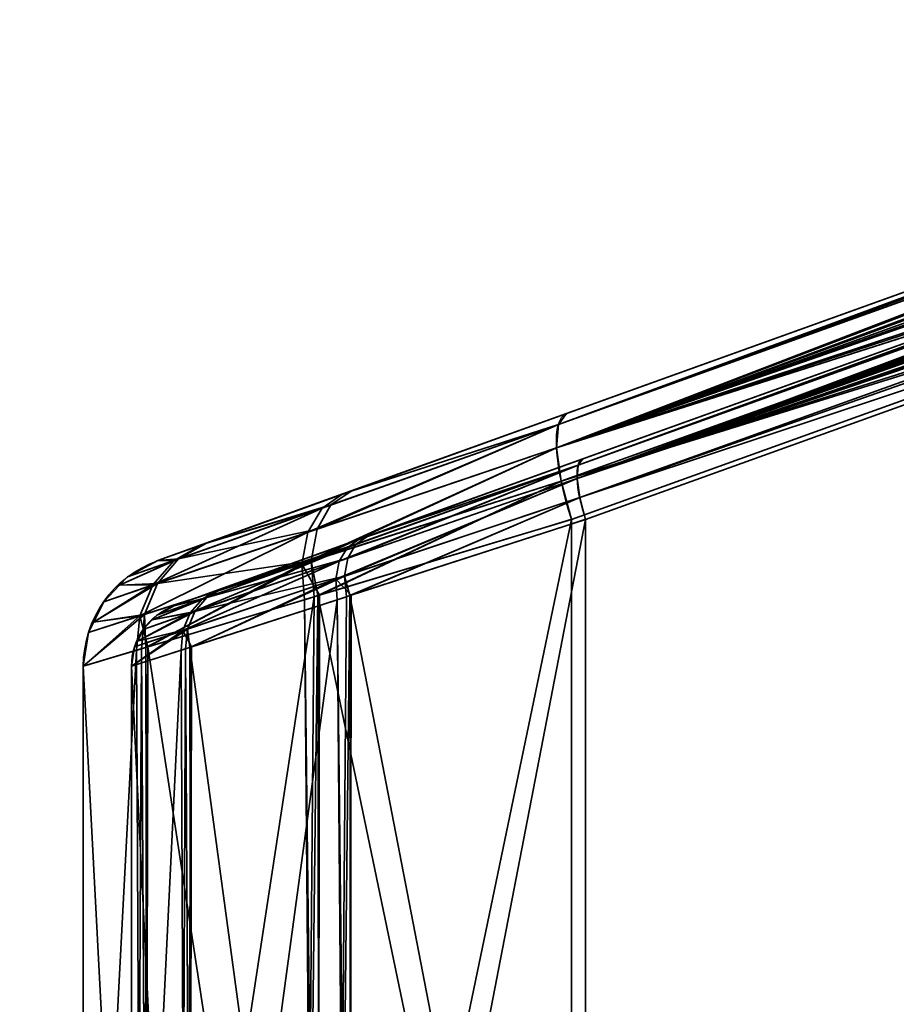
# Model space of a CAD drawing. Header units: millimetres. Extents: x -603 to 3703, y -120 to 193.
# Tile 289 of 656: x 988 to 1001, y -22 to -7. Entities that reach past the tile are written whole.
import ezdxf

# ---------------------------------------------------------------- set-up
doc = ezdxf.new("R2010")
doc.units = ezdxf.units.MM
doc.layers.add('152', color=7, linetype='Continuous', true_color=0xffffff)

# ---------------------------------------------------------------- blocks, each defined once
blk = doc.blocks.new('UG_SURFACE_002')
at = {"layer": '152', "color": 252, "linetype": 'Continuous', "lineweight": 35}
for points in [[(2177.5, -35, 2213), (2177.5, 174.4, 2213), (822.5, 174.4, 2213), (822.5, -35, 2213)], [(972.5, -35, 2063), (972.5, 174.4, 2063), (2027.5, 174.4, 2063), (2027.5, -35, 2063)]]:
    blk.add_3dface(points, dxfattribs=at)
blk = doc.blocks.new('UG_SURFACE_091')
at = {"layer": '152', "color": 252, "linetype": 'Continuous', "lineweight": 35}
for points in [[(996.22, -12.768, 1159.605), (1009.588, -7.961, 1016.297), (989.858, -15.056, 1029), (989.858, -15.056, 1151)], [(989.858, -15.056, 1029), (1009.588, -7.961, 1016.297), (996.22, -12.768, 1020.395)], [(996.095, -12.937, 1019.791), (996.22, -12.768, 1020.395), (1009.588, -7.961, 1016.297)], [(1009.588, -7.961, 1016.297), (1009.642, -7.998, 1015.841), (996.095, -12.937, 1019.791)], [(996.095, -12.937, 1160.209), (1009.635, -7.983, 1164.086), (1009.588, -7.961, 1163.703)], [(1009.588, -7.961, 1163.703), (996.22, -12.768, 1159.605), (996.095, -12.937, 1160.209)], [(996.22, -12.768, 1159.605), (1009.588, -7.961, 1163.703), (1009.588, -7.961, 1016.297)], [(996.067, -13.304, 1160.733), (1009.664, -8.085, 1164.431), (1009.658, -8.065, 1164.365)], [(1009.658, -8.065, 1164.365), (996.095, -12.937, 1160.209), (996.067, -13.304, 1160.733)], [(996.067, -13.304, 1019.267), (996.095, -12.937, 1019.791), (1009.658, -8.069, 1015.637)], [(1009.658, -8.069, 1015.637), (1009.668, -8.118, 1015.496), (996.067, -13.304, 1019.267)], [(1009.677, -8.258, 1164.733), (1009.664, -8.085, 1164.431), (996.067, -13.304, 1160.733)], [(996.067, -13.304, 1019.267), (1009.668, -8.118, 1015.496), (1009.677, -8.309, 1015.203)], [(996.095, -12.937, 1160.209), (1009.658, -8.065, 1164.365), (1009.635, -7.983, 1164.086)], [(1009.642, -7.998, 1015.841), (1009.658, -8.069, 1015.637), (996.095, -12.937, 1019.791)], [(996.067, -13.304, 1160.733), (1009.674, -8.417, 1164.899), (1009.677, -8.258, 1164.733)], [(1009.677, -8.309, 1015.203), (1009.674, -8.417, 1015.102), (996.067, -13.304, 1019.267)], [(996.067, -13.304, 1019.267), (1009.674, -8.417, 1015.102), (1009.669, -8.562, 1014.967)], [(1009.673, -8.498, 1164.984), (1009.674, -8.417, 1164.899), (996.067, -13.304, 1160.733)], [(1009.651, -8.802, 1165.176), (1009.673, -8.498, 1164.984), (996.067, -13.304, 1160.733)], [(996.067, -13.304, 1019.267), (1009.669, -8.562, 1014.967), (1009.645, -8.872, 1014.792)], [(990.112, -15.762, 1151), (990.112, -15.762, 1029), (1009.842, -8.666, 1016.297), (996.474, -13.474, 1159.605)], [(996.474, -13.474, 1020.395), (1009.842, -8.666, 1016.297), (990.112, -15.762, 1029)], [(996.386, -13.78, 1160.25), (996.403, -13.571, 1159.95), (1009.965, -8.697, 1164.106)], [(1009.965, -8.697, 1164.106), (1009.974, -8.705, 1164.146), (996.386, -13.78, 1160.25)], [(996.386, -13.78, 1019.75), (1009.982, -8.723, 1015.81), (1009.963, -8.699, 1015.895)], [(1009.963, -8.699, 1015.895), (996.403, -13.571, 1020.05), (996.386, -13.78, 1019.75)], [(996.386, -13.78, 1160.25), (1009.974, -8.705, 1164.146), (1009.997, -8.799, 1164.323)], [(1009.998, -8.828, 1015.64), (1009.982, -8.723, 1015.81), (996.386, -13.78, 1019.75)], [(1009.842, -8.666, 1163.703), (1009.923, -8.66, 1163.938), (996.403, -13.571, 1159.95)], [(1009.923, -8.66, 1163.938), (1009.965, -8.697, 1164.106), (996.403, -13.571, 1159.95)], [(996.403, -13.571, 1020.05), (1009.936, -8.665, 1016.017), (1009.842, -8.666, 1016.297)], [(996.403, -13.571, 1020.05), (1009.963, -8.699, 1015.895), (1009.936, -8.665, 1016.017)], [(996.403, -13.571, 1159.95), (996.474, -13.474, 1159.605), (1009.842, -8.666, 1163.703)], [(1009.842, -8.666, 1016.297), (996.474, -13.474, 1020.395), (996.403, -13.571, 1020.05)], [(1009.842, -8.666, 1016.297), (1009.842, -8.666, 1163.703), (996.474, -13.474, 1159.605)], [(1009.63, -8.978, 1165.214), (1009.651, -8.802, 1165.176), (996.067, -13.304, 1160.733)], [(996.067, -13.304, 1019.267), (1009.645, -8.872, 1014.792), (1009.632, -8.973, 1014.776)], [(1009.997, -8.799, 1164.323), (1009.992, -8.891, 1164.417), (996.386, -13.78, 1160.25)], [(996.386, -13.78, 1019.75), (1009.992, -8.891, 1015.583), (1009.998, -8.828, 1015.64)], [(996.386, -13.78, 1160.25), (1009.992, -8.891, 1164.417), (1009.99, -8.938, 1164.465)], [(1009.984, -8.976, 1015.508), (1009.992, -8.891, 1015.583), (996.386, -13.78, 1019.75)], [(1009.632, -8.973, 1014.776), (996.138, -13.82, 1018.894), (996.067, -13.304, 1019.267)], [(996.067, -13.304, 1160.733), (996.138, -13.82, 1161.106), (1009.63, -8.978, 1165.214)], [(996.138, -13.82, 1018.894), (1009.632, -8.973, 1014.776), (1009.543, -9.652, 1014.662)], [(1009.557, -9.562, 1165.34), (1009.63, -8.978, 1165.214), (996.138, -13.82, 1161.106)], [(1009.99, -8.938, 1164.465), (1009.953, -9.12, 1164.568), (996.386, -13.78, 1160.25)], [(1009.941, -9.163, 1015.417), (1009.984, -8.976, 1015.508), (996.386, -13.78, 1019.75)], [(996.386, -13.78, 1160.25), (1009.953, -9.12, 1164.568), (1009.921, -9.225, 1164.594)], [(1009.918, -9.227, 1015.412), (1009.941, -9.163, 1015.417), (996.386, -13.78, 1019.75)], [(1009.921, -9.225, 1164.594), (996.427, -14.075, 1160.463), (996.386, -13.78, 1160.25)], [(996.386, -13.78, 1019.75), (996.427, -14.075, 1019.537), (1009.918, -9.227, 1015.412)], [(996.427, -14.075, 1160.463), (1009.921, -9.225, 1164.594), (1009.884, -9.345, 1164.624)], [(1009.763, -9.652, 1015.379), (1009.918, -9.227, 1015.412), (996.427, -14.075, 1019.537)], [(996.427, -14.075, 1160.463), (1009.884, -9.345, 1164.624), (1009.763, -9.652, 1164.621)], [(1009.543, -9.652, 1165.338), (1009.557, -9.562, 1165.34), (996.138, -13.82, 1161.106)], [(1009.543, -9.652, 1014.662), (996.299, -14.415, 1018.722), (996.138, -13.82, 1018.894)], [(996.138, -13.82, 1161.106), (996.299, -14.415, 1161.278), (1009.543, -9.652, 1165.338)], [(1009.543, -9.652, 1014.662), (1009.543, -39.348, 1014.662), (996.299, -34.585, 1018.722), (996.299, -14.415, 1018.722)], [(1009.543, -39.348, 1165.338), (1009.543, -9.652, 1165.338), (996.299, -14.415, 1161.278), (996.299, -34.585, 1161.278)], [(1009.763, -9.652, 1164.621), (996.519, -14.415, 1160.561), (996.427, -14.075, 1160.463)], [(996.427, -14.075, 1019.537), (996.519, -14.415, 1019.439), (1009.763, -9.652, 1015.379)], [(1009.763, -9.652, 1164.621), (1009.763, -39.348, 1164.621), (996.519, -34.585, 1160.561), (996.519, -14.415, 1160.561)], [(1009.763, -39.348, 1015.379), (1009.763, -9.652, 1015.379), (996.519, -14.415, 1019.439), (996.519, -34.585, 1019.439)], [(996.22, -12.768, 1020.395), (992.74, -14.02, 1022.399), (990.552, -14.807, 1025.535), (989.858, -15.056, 1029)], [(989.858, -15.056, 1151), (990.616, -14.784, 1154.616), (992.868, -13.974, 1157.717), (996.22, -12.768, 1159.605)], [(992.74, -14.02, 1022.399), (996.22, -12.768, 1020.395), (996.095, -12.937, 1019.791)], [(996.095, -12.937, 1160.209), (996.22, -12.768, 1159.605), (992.868, -13.974, 1157.717)], [(992.196, -14.617, 1021.581), (992.418, -14.239, 1021.966), (996.095, -12.937, 1019.791)], [(996.095, -12.937, 1019.791), (996.067, -13.304, 1019.267), (992.196, -14.617, 1021.581)], [(992.338, -14.569, 1158.552), (996.067, -13.304, 1160.733), (996.095, -12.937, 1160.209)], [(996.095, -12.937, 1160.209), (992.552, -14.191, 1158.159), (992.338, -14.569, 1158.552)], [(996.095, -12.937, 1019.791), (992.418, -14.239, 1021.966), (992.74, -14.02, 1022.399)], [(992.868, -13.974, 1157.717), (992.552, -14.191, 1158.159), (996.095, -12.937, 1160.209)], [(992.101, -15.111, 1021.286), (992.196, -14.617, 1021.581), (996.067, -13.304, 1019.267)], [(996.067, -13.304, 1019.267), (996.138, -13.82, 1018.894), (992.101, -15.111, 1021.286)], [(992.249, -15.063, 1158.851), (996.138, -13.82, 1161.106), (996.067, -13.304, 1160.733)], [(996.067, -13.304, 1160.733), (992.338, -14.569, 1158.552), (992.249, -15.063, 1158.851)], [(990.112, -15.762, 1029), (990.805, -15.513, 1025.535), (992.994, -14.725, 1022.399), (996.474, -13.474, 1020.395)], [(996.474, -13.474, 1159.605), (993.122, -14.68, 1157.717), (990.87, -15.489, 1154.616), (990.112, -15.762, 1151)], [(996.403, -13.571, 1020.05), (996.474, -13.474, 1020.395), (992.994, -14.725, 1022.399)], [(993.122, -14.68, 1157.717), (996.474, -13.474, 1159.605), (996.403, -13.571, 1159.95)], [(992.683, -15.067, 1021.931), (996.386, -13.78, 1019.75), (996.403, -13.571, 1020.05)], [(996.403, -13.571, 1020.05), (992.81, -14.851, 1022.151), (992.683, -15.067, 1021.931)], [(992.994, -14.725, 1022.399), (992.81, -14.851, 1022.151), (996.403, -13.571, 1020.05)], [(992.819, -15.019, 1158.194), (992.941, -14.804, 1157.97), (996.403, -13.571, 1159.95)], [(996.403, -13.571, 1159.95), (996.386, -13.78, 1160.25), (992.819, -15.019, 1158.194)], [(996.403, -13.571, 1159.95), (992.941, -14.804, 1157.97), (993.122, -14.68, 1157.717)], [(992.629, -15.349, 1021.763), (996.427, -14.075, 1019.537), (996.386, -13.78, 1019.75)], [(996.386, -13.78, 1019.75), (992.683, -15.067, 1021.931), (992.629, -15.349, 1021.763)], [(992.768, -15.302, 1158.365), (992.819, -15.019, 1158.194), (996.386, -13.78, 1160.25)], [(996.386, -13.78, 1160.25), (996.427, -14.075, 1160.463), (992.768, -15.302, 1158.365)], [(992.375, -15.597, 1020.982), (992.101, -15.111, 1021.286), (996.138, -13.82, 1018.894)], [(996.138, -13.82, 1161.106), (992.249, -15.063, 1158.851), (992.353, -15.603, 1159.056)], [(992.353, -15.603, 1159.056), (996.299, -14.415, 1161.278), (996.138, -13.82, 1161.106)], [(996.138, -13.82, 1018.894), (996.299, -14.415, 1018.722), (992.375, -15.597, 1020.982)], [(990.552, -14.807, 1025.535), (992.74, -14.02, 1022.399), (992.418, -14.239, 1021.966)], [(992.552, -14.191, 1158.159), (992.868, -13.974, 1157.717), (990.616, -14.784, 1154.616)], [(996.427, -14.075, 1019.537), (992.629, -15.349, 1021.763), (992.869, -15.597, 1021.541)], [(992.848, -15.603, 1158.494), (992.768, -15.302, 1158.365), (996.427, -14.075, 1160.463)], [(996.427, -14.075, 1160.463), (996.519, -14.415, 1160.561), (992.848, -15.603, 1158.494)], [(992.869, -15.597, 1021.541), (996.519, -14.415, 1019.439), (996.427, -14.075, 1019.537)], [(992.418, -14.239, 1021.966), (992.196, -14.617, 1021.581), (989.781, -15.437, 1025.119)], [(989.781, -15.437, 1025.119), (990.116, -15.054, 1025.316), (992.418, -14.239, 1021.966)], [(992.418, -14.239, 1021.966), (990.116, -15.054, 1025.316), (990.552, -14.807, 1025.535)], [(990.616, -14.784, 1154.616), (990.184, -15.03, 1154.845), (992.552, -14.191, 1158.159)], [(992.338, -14.569, 1158.552), (992.552, -14.191, 1158.159), (990.184, -15.03, 1154.845)], [(996.299, -14.415, 1018.722), (996.299, -34.585, 1018.722), (992.353, -33.397, 1020.944)], [(992.353, -33.397, 1020.944), (992.375, -15.597, 1020.982), (996.299, -14.415, 1018.722)], [(996.299, -34.585, 1161.278), (996.299, -14.415, 1161.278), (992.353, -15.603, 1159.056)], [(992.848, -15.603, 1158.494), (996.519, -14.415, 1160.561), (996.519, -34.585, 1160.561)], [(996.519, -14.415, 1019.439), (992.869, -15.597, 1021.541), (992.848, -33.397, 1021.506)], [(992.848, -33.397, 1021.506), (996.519, -34.585, 1019.439), (996.519, -14.415, 1019.439)], [(992.196, -14.617, 1021.581), (992.101, -15.111, 1021.286), (989.579, -15.919, 1024.962)], [(989.579, -15.919, 1024.962), (989.781, -15.437, 1025.119), (992.196, -14.617, 1021.581)], [(990.184, -15.03, 1154.845), (989.853, -15.413, 1155.051), (992.338, -14.569, 1158.552)], [(992.249, -15.063, 1158.851), (992.338, -14.569, 1158.552), (989.853, -15.413, 1155.051)], [(990.87, -15.489, 1154.616), (993.122, -14.68, 1157.717), (992.941, -14.804, 1157.97)], [(990.184, -15.03, 1154.845), (990.616, -14.784, 1154.616), (989.858, -15.056, 1151)], [(989.858, -15.056, 1029), (990.552, -14.807, 1025.535), (990.116, -15.054, 1025.316)], [(992.81, -14.851, 1022.151), (990.557, -15.654, 1025.41), (990.365, -15.873, 1025.297)], [(990.365, -15.873, 1025.297), (992.683, -15.067, 1021.931), (992.81, -14.851, 1022.151)], [(990.805, -15.513, 1025.535), (990.557, -15.654, 1025.41), (992.81, -14.851, 1022.151)], [(992.941, -14.804, 1157.97), (990.623, -15.63, 1154.747), (990.87, -15.489, 1154.616)], [(990.623, -15.63, 1154.747), (992.941, -14.804, 1157.97), (992.819, -15.019, 1158.194)], [(992.81, -14.851, 1022.151), (992.994, -14.725, 1022.399), (990.805, -15.513, 1025.535)], [(990.434, -15.849, 1154.865), (992.819, -15.019, 1158.194), (992.768, -15.302, 1158.365)], [(992.819, -15.019, 1158.194), (990.434, -15.849, 1154.865), (990.623, -15.63, 1154.747)], [(989.265, -15.44, 1151), (989.853, -15.413, 1155.051), (990.184, -15.03, 1154.845)], [(990.184, -15.03, 1154.845), (989.389, -15.312, 1151), (989.265, -15.44, 1151)], [(989.265, -15.44, 1029), (989.389, -15.312, 1029), (990.116, -15.054, 1025.316)], [(990.116, -15.054, 1025.316), (989.781, -15.437, 1025.119), (989.265, -15.44, 1029)], [(989.858, -15.056, 1151), (989.389, -15.312, 1151), (990.184, -15.03, 1154.845)], [(990.116, -15.054, 1025.316), (989.389, -15.312, 1029), (989.858, -15.056, 1029)], [(989.389, -15.312, 1151), (989.858, -15.056, 1151), (989.858, -15.056, 1029), (989.389, -15.312, 1029)], [(989.705, -16.4, 1024.608), (989.579, -15.919, 1024.962), (992.101, -15.111, 1021.286)], [(992.249, -15.063, 1158.851), (989.653, -15.895, 1155.214), (989.674, -16.41, 1155.413)], [(989.853, -15.413, 1155.051), (989.653, -15.895, 1155.214), (992.249, -15.063, 1158.851)], [(989.674, -16.41, 1155.413), (992.295, -15.621, 1159.023), (992.249, -15.063, 1158.851)], [(992.101, -15.111, 1021.286), (992.143, -15.666, 1021.115), (989.705, -16.4, 1024.608)], [(992.683, -15.067, 1021.931), (990.365, -15.873, 1025.297), (990.25, -16.148, 1025.208)], [(990.25, -16.148, 1025.208), (992.629, -15.349, 1021.763), (992.683, -15.067, 1021.931)], [(992.375, -15.597, 1020.982), (992.143, -15.666, 1021.115), (992.101, -15.111, 1021.286)], [(992.249, -15.063, 1158.851), (992.295, -15.621, 1159.023), (992.353, -15.603, 1159.056)], [(989.389, -15.312, 1029), (989.265, -15.44, 1029), (989.265, -15.44, 1151), (989.389, -15.312, 1151)], [(990.356, -16.41, 1155.105), (990.32, -16.125, 1154.958), (992.768, -15.302, 1158.365)], [(992.768, -15.302, 1158.365), (990.32, -16.125, 1154.958), (990.434, -15.849, 1154.865)], [(992.768, -15.302, 1158.365), (992.795, -15.621, 1158.464), (990.356, -16.41, 1155.105)], [(992.848, -15.603, 1158.494), (992.795, -15.621, 1158.464), (992.768, -15.302, 1158.365)], [(988.86, -16.016, 1151), (989.653, -15.895, 1155.214), (989.853, -15.413, 1155.051)], [(989.853, -15.413, 1155.051), (989.018, -15.697, 1151), (988.86, -16.016, 1151)], [(988.86, -16.016, 1029), (989.018, -15.697, 1029), (989.781, -15.437, 1025.119)], [(989.781, -15.437, 1025.119), (989.579, -15.919, 1024.962), (988.86, -16.016, 1029)], [(989.265, -15.44, 1151), (989.018, -15.697, 1151), (989.853, -15.413, 1155.051)], [(989.781, -15.437, 1025.119), (989.018, -15.697, 1029), (989.265, -15.44, 1029)], [(989.018, -15.697, 1151), (989.265, -15.44, 1151), (989.265, -15.44, 1029), (989.018, -15.697, 1029)], [(992.629, -15.349, 1021.763), (990.25, -16.148, 1025.208), (990.385, -16.4, 1024.915)], [(990.385, -16.4, 1024.915), (992.653, -15.666, 1021.665), (992.629, -15.349, 1021.763)], [(992.629, -15.349, 1021.763), (992.653, -15.666, 1021.665), (992.869, -15.597, 1021.541)], [(992.295, -15.621, 1159.023), (989.674, -16.41, 1155.413), (989.705, -32.6, 1155.391)], [(992.295, -15.621, 1159.023), (989.705, -32.6, 1155.391), (992.143, -33.334, 1158.885)], [(989.773, -15.981, 1151), (989.844, -15.908, 1151), (990.623, -15.63, 1154.747)], [(990.623, -15.63, 1154.747), (990.434, -15.849, 1154.865), (989.773, -15.981, 1151)], [(990.623, -15.63, 1154.747), (989.844, -15.908, 1151), (990.112, -15.762, 1151)], [(990.112, -15.762, 1151), (990.87, -15.489, 1154.616), (990.623, -15.63, 1154.747)], [(990.557, -15.654, 1025.41), (990.805, -15.513, 1025.535), (990.112, -15.762, 1029)], [(990.356, -16.41, 1155.105), (992.795, -15.621, 1158.464), (992.653, -33.334, 1158.335)], [(992.143, -15.666, 1021.115), (992.375, -15.597, 1020.982), (992.353, -33.397, 1020.944)], [(992.143, -33.334, 1158.885), (992.353, -15.603, 1159.056), (992.295, -15.621, 1159.023)], [(992.143, -33.334, 1158.885), (992.375, -33.403, 1159.019), (992.353, -15.603, 1159.056)], [(992.353, -15.603, 1159.056), (992.375, -33.403, 1159.019), (996.299, -34.585, 1161.278)], [(992.848, -33.397, 1021.506), (992.869, -15.597, 1021.541), (992.653, -15.666, 1021.665)], [(992.848, -15.603, 1158.494), (992.869, -33.404, 1158.459), (992.653, -33.334, 1158.335)], [(992.795, -15.621, 1158.464), (992.848, -15.603, 1158.494), (992.653, -33.334, 1158.335)], [(996.519, -34.585, 1160.561), (992.869, -33.404, 1158.459), (992.848, -15.603, 1158.494)], [(989.018, -15.697, 1029), (988.86, -16.016, 1029), (988.86, -16.016, 1151), (989.018, -15.697, 1151)], [(992.295, -33.379, 1020.977), (989.705, -16.4, 1024.608), (992.143, -15.666, 1021.115)], [(989.773, -15.981, 1029), (990.365, -15.873, 1025.297), (990.557, -15.654, 1025.41)], [(990.557, -15.654, 1025.41), (989.844, -15.908, 1029), (989.773, -15.981, 1029)], [(990.112, -15.762, 1029), (989.844, -15.908, 1029), (990.557, -15.654, 1025.41)], [(989.844, -15.908, 1029), (990.112, -15.762, 1029), (990.112, -15.762, 1151), (989.844, -15.908, 1151)], [(992.653, -15.666, 1021.665), (990.385, -16.4, 1024.915), (990.356, -32.59, 1024.895)], [(990.356, -32.59, 1024.895), (992.795, -33.379, 1021.536), (992.653, -15.666, 1021.665)], [(992.143, -15.666, 1021.115), (992.353, -33.397, 1020.944), (992.295, -33.379, 1020.977)], [(992.795, -33.379, 1021.536), (992.848, -33.397, 1021.506), (992.653, -15.666, 1021.665)], [(988.7, -16.703, 1151), (989.606, -16.43, 1155.319), (989.653, -15.895, 1155.214)], [(989.653, -15.895, 1155.214), (988.782, -16.175, 1151), (988.7, -16.703, 1151)], [(988.7, -16.703, 1029), (988.782, -16.175, 1029), (989.579, -15.919, 1024.962)], [(989.579, -15.919, 1024.962), (989.529, -16.454, 1024.861), (988.7, -16.703, 1029)], [(988.86, -16.016, 1151), (988.782, -16.175, 1151), (989.653, -15.895, 1155.214)], [(989.579, -15.919, 1024.962), (988.782, -16.175, 1029), (988.86, -16.016, 1029)], [(989.705, -16.4, 1024.608), (989.529, -16.454, 1024.861), (989.579, -15.919, 1024.962)], [(989.542, -16.31, 1151), (989.632, -16.128, 1151), (990.434, -15.849, 1154.865)], [(990.434, -15.849, 1154.865), (990.32, -16.125, 1154.958), (989.542, -16.31, 1151)], [(989.542, -16.31, 1029), (990.25, -16.148, 1025.208), (990.365, -15.873, 1025.297)], [(990.365, -15.873, 1025.297), (989.632, -16.128, 1029), (989.542, -16.31, 1029)], [(989.653, -15.895, 1155.214), (989.606, -16.43, 1155.319), (989.674, -16.41, 1155.413)], [(990.434, -15.849, 1154.865), (989.632, -16.128, 1151), (989.773, -15.981, 1151)], [(989.773, -15.981, 1029), (989.632, -16.128, 1029), (990.365, -15.873, 1025.297)], [(989.844, -15.908, 1151), (989.773, -15.981, 1151), (989.773, -15.981, 1029), (989.844, -15.908, 1029)], [(988.782, -16.175, 1151), (988.86, -16.016, 1151), (988.86, -16.016, 1029), (988.782, -16.175, 1029)], [(989.632, -16.128, 1029), (989.773, -15.981, 1029), (989.773, -15.981, 1151), (989.632, -16.128, 1151)], [(988.782, -16.175, 1029), (988.7, -16.703, 1029), (988.7, -16.703, 1151), (988.782, -16.175, 1151)], [(989.45, -16.703, 1151), (989.497, -16.401, 1151), (990.32, -16.125, 1154.958)], [(990.32, -16.125, 1154.958), (990.293, -16.43, 1155.018), (989.45, -16.703, 1151)], [(989.45, -16.703, 1029), (990.221, -16.454, 1025.15), (990.25, -16.148, 1025.208)], [(990.25, -16.148, 1025.208), (989.497, -16.401, 1029), (989.45, -16.703, 1029)], [(990.32, -16.125, 1154.958), (989.497, -16.401, 1151), (989.542, -16.31, 1151)], [(989.542, -16.31, 1029), (989.497, -16.401, 1029), (990.25, -16.148, 1025.208)], [(989.632, -16.128, 1151), (989.542, -16.31, 1151), (989.542, -16.31, 1029), (989.632, -16.128, 1029)], [(990.25, -16.148, 1025.208), (990.221, -16.454, 1025.15), (990.385, -16.4, 1024.915)], [(990.356, -16.41, 1155.105), (990.293, -16.43, 1155.018), (990.32, -16.125, 1154.958)], [(989.497, -16.401, 1151), (989.45, -16.703, 1151), (989.45, -16.703, 1029), (989.497, -16.401, 1029)], [(989.497, -16.401, 1029), (989.542, -16.31, 1029), (989.542, -16.31, 1151), (989.497, -16.401, 1151)], [(989.529, -16.454, 1024.861), (989.705, -16.4, 1024.608), (989.606, -32.57, 1024.68)], [(989.705, -16.4, 1024.608), (989.674, -32.59, 1024.587), (989.606, -32.57, 1024.68)], [(992.295, -33.379, 1020.977), (989.674, -32.59, 1024.587), (989.705, -16.4, 1024.608)], [(990.293, -32.57, 1024.982), (990.385, -16.4, 1024.915), (990.221, -16.454, 1025.15)], [(990.293, -32.57, 1024.982), (990.356, -32.59, 1024.895), (990.385, -16.4, 1024.915)], [(989.529, -32.546, 1155.139), (989.606, -16.43, 1155.319), (988.7, -16.703, 1151)], [(989.529, -16.454, 1024.861), (989.606, -32.57, 1024.68), (988.7, -32.297, 1029)], [(988.7, -32.297, 1029), (988.7, -16.703, 1029), (989.529, -16.454, 1024.861)], [(989.45, -16.703, 1151), (990.293, -16.43, 1155.018), (990.221, -32.546, 1154.85)], [(990.221, -16.454, 1025.15), (989.45, -16.703, 1029), (989.45, -32.297, 1029)], [(989.45, -32.297, 1029), (990.293, -32.57, 1024.982), (990.221, -16.454, 1025.15)], [(989.529, -32.546, 1155.139), (989.705, -32.6, 1155.391), (989.606, -16.43, 1155.319)], [(989.705, -32.6, 1155.391), (989.674, -16.41, 1155.413), (989.606, -16.43, 1155.319)], [(990.293, -16.43, 1155.018), (990.385, -32.6, 1155.085), (990.221, -32.546, 1154.85)], [(990.293, -16.43, 1155.018), (990.356, -16.41, 1155.105), (990.385, -32.6, 1155.085)], [(992.653, -33.334, 1158.335), (990.385, -32.6, 1155.085), (990.356, -16.41, 1155.105)], [(988.7, -16.703, 1151), (988.7, -32.297, 1151), (989.529, -32.546, 1155.139)], [(988.7, -32.297, 1029), (988.7, -32.297, 1151), (988.7, -16.703, 1151), (988.7, -16.703, 1029)], [(990.221, -32.546, 1154.85), (989.45, -32.297, 1151), (989.45, -16.703, 1151)], [(989.45, -16.703, 1029), (989.45, -16.703, 1151), (989.45, -32.297, 1151), (989.45, -32.297, 1029)]]:
    blk.add_3dface(points, dxfattribs=at)
blk = doc.blocks.new('UG_SURFACE_095')
at = {"layer": '152', "color": 252, "linetype": 'Continuous', "lineweight": 35}
for points in [[(996.22, -12.768, 1159.605), (1009.588, -7.961, 1016.297), (989.858, -15.056, 1029), (989.858, -15.056, 1151)], [(989.858, -15.056, 1029), (1009.588, -7.961, 1016.297), (996.22, -12.768, 1020.395)], [(996.095, -12.937, 1019.791), (996.22, -12.768, 1020.395), (1009.588, -7.961, 1016.297)], [(1009.588, -7.961, 1016.297), (1009.642, -7.998, 1015.841), (996.095, -12.937, 1019.791)], [(996.095, -12.937, 1160.209), (1009.635, -7.983, 1164.086), (1009.588, -7.961, 1163.703)], [(1009.588, -7.961, 1163.703), (996.22, -12.768, 1159.605), (996.095, -12.937, 1160.209)], [(996.22, -12.768, 1159.605), (1009.588, -7.961, 1163.703), (1009.588, -7.961, 1016.297)], [(996.067, -13.304, 1160.733), (1009.664, -8.085, 1164.431), (1009.658, -8.065, 1164.365)], [(1009.658, -8.065, 1164.365), (996.095, -12.937, 1160.209), (996.067, -13.304, 1160.733)], [(996.067, -13.304, 1019.267), (996.095, -12.937, 1019.791), (1009.658, -8.069, 1015.637)], [(1009.658, -8.069, 1015.637), (1009.668, -8.118, 1015.496), (996.067, -13.304, 1019.267)], [(1009.677, -8.258, 1164.733), (1009.664, -8.085, 1164.431), (996.067, -13.304, 1160.733)], [(996.067, -13.304, 1019.267), (1009.668, -8.118, 1015.496), (1009.677, -8.309, 1015.203)], [(996.095, -12.937, 1160.209), (1009.658, -8.065, 1164.365), (1009.635, -7.983, 1164.086)], [(1009.642, -7.998, 1015.841), (1009.658, -8.069, 1015.637), (996.095, -12.937, 1019.791)], [(996.067, -13.304, 1160.733), (1009.674, -8.417, 1164.899), (1009.677, -8.258, 1164.733)], [(1009.677, -8.309, 1015.203), (1009.674, -8.417, 1015.102), (996.067, -13.304, 1019.267)], [(996.067, -13.304, 1019.267), (1009.674, -8.417, 1015.102), (1009.669, -8.562, 1014.967)], [(1009.673, -8.498, 1164.984), (1009.674, -8.417, 1164.899), (996.067, -13.304, 1160.733)], [(1009.651, -8.802, 1165.176), (1009.673, -8.498, 1164.984), (996.067, -13.304, 1160.733)], [(996.067, -13.304, 1019.267), (1009.669, -8.562, 1014.967), (1009.645, -8.872, 1014.792)], [(990.112, -15.762, 1151), (990.112, -15.762, 1029), (1009.842, -8.666, 1016.297), (996.474, -13.474, 1159.605)], [(996.474, -13.474, 1020.395), (1009.842, -8.666, 1016.297), (990.112, -15.762, 1029)], [(996.386, -13.78, 1160.25), (996.403, -13.571, 1159.95), (1009.965, -8.697, 1164.106)], [(1009.965, -8.697, 1164.106), (1009.974, -8.705, 1164.146), (996.386, -13.78, 1160.25)], [(996.386, -13.78, 1019.75), (1009.982, -8.723, 1015.81), (1009.963, -8.699, 1015.895)], [(1009.963, -8.699, 1015.895), (996.403, -13.571, 1020.05), (996.386, -13.78, 1019.75)], [(996.386, -13.78, 1160.25), (1009.974, -8.705, 1164.146), (1009.997, -8.799, 1164.323)], [(1009.998, -8.828, 1015.64), (1009.982, -8.723, 1015.81), (996.386, -13.78, 1019.75)], [(1009.842, -8.666, 1163.703), (1009.923, -8.66, 1163.938), (996.403, -13.571, 1159.95)], [(1009.923, -8.66, 1163.938), (1009.965, -8.697, 1164.106), (996.403, -13.571, 1159.95)], [(996.403, -13.571, 1020.05), (1009.936, -8.665, 1016.017), (1009.842, -8.666, 1016.297)], [(996.403, -13.571, 1020.05), (1009.963, -8.699, 1015.895), (1009.936, -8.665, 1016.017)], [(996.403, -13.571, 1159.95), (996.474, -13.474, 1159.605), (1009.842, -8.666, 1163.703)], [(1009.842, -8.666, 1016.297), (996.474, -13.474, 1020.395), (996.403, -13.571, 1020.05)], [(1009.842, -8.666, 1016.297), (1009.842, -8.666, 1163.703), (996.474, -13.474, 1159.605)], [(1009.63, -8.978, 1165.214), (1009.651, -8.802, 1165.176), (996.067, -13.304, 1160.733)], [(996.067, -13.304, 1019.267), (1009.645, -8.872, 1014.792), (1009.632, -8.973, 1014.776)], [(1009.997, -8.799, 1164.323), (1009.992, -8.891, 1164.417), (996.386, -13.78, 1160.25)], [(996.386, -13.78, 1019.75), (1009.992, -8.891, 1015.583), (1009.998, -8.828, 1015.64)], [(996.386, -13.78, 1160.25), (1009.992, -8.891, 1164.417), (1009.99, -8.938, 1164.465)], [(1009.984, -8.976, 1015.508), (1009.992, -8.891, 1015.583), (996.386, -13.78, 1019.75)], [(1009.632, -8.973, 1014.776), (996.138, -13.82, 1018.894), (996.067, -13.304, 1019.267)], [(996.067, -13.304, 1160.733), (996.138, -13.82, 1161.106), (1009.63, -8.978, 1165.214)], [(996.138, -13.82, 1018.894), (1009.632, -8.973, 1014.776), (1009.543, -9.652, 1014.662)], [(1009.557, -9.562, 1165.34), (1009.63, -8.978, 1165.214), (996.138, -13.82, 1161.106)], [(1009.99, -8.938, 1164.465), (1009.953, -9.12, 1164.568), (996.386, -13.78, 1160.25)], [(1009.941, -9.163, 1015.417), (1009.984, -8.976, 1015.508), (996.386, -13.78, 1019.75)], [(996.386, -13.78, 1160.25), (1009.953, -9.12, 1164.568), (1009.921, -9.225, 1164.594)], [(1009.918, -9.227, 1015.412), (1009.941, -9.163, 1015.417), (996.386, -13.78, 1019.75)], [(1009.921, -9.225, 1164.594), (996.427, -14.075, 1160.463), (996.386, -13.78, 1160.25)], [(996.386, -13.78, 1019.75), (996.427, -14.075, 1019.537), (1009.918, -9.227, 1015.412)], [(996.427, -14.075, 1160.463), (1009.921, -9.225, 1164.594), (1009.884, -9.345, 1164.624)], [(1009.763, -9.652, 1015.379), (1009.918, -9.227, 1015.412), (996.427, -14.075, 1019.537)], [(996.427, -14.075, 1160.463), (1009.884, -9.345, 1164.624), (1009.763, -9.652, 1164.621)], [(1009.543, -9.652, 1165.338), (1009.557, -9.562, 1165.34), (996.138, -13.82, 1161.106)], [(1009.543, -9.652, 1014.662), (996.299, -14.415, 1018.722), (996.138, -13.82, 1018.894)], [(996.138, -13.82, 1161.106), (996.299, -14.415, 1161.278), (1009.543, -9.652, 1165.338)], [(1009.543, -9.652, 1014.662), (1009.543, -39.348, 1014.662), (996.299, -34.585, 1018.722), (996.299, -14.415, 1018.722)], [(1009.543, -39.348, 1165.338), (1009.543, -9.652, 1165.338), (996.299, -14.415, 1161.278), (996.299, -34.585, 1161.278)], [(1009.763, -9.652, 1164.621), (996.519, -14.415, 1160.561), (996.427, -14.075, 1160.463)], [(996.427, -14.075, 1019.537), (996.519, -14.415, 1019.439), (1009.763, -9.652, 1015.379)], [(1009.763, -9.652, 1164.621), (1009.763, -39.348, 1164.621), (996.519, -34.585, 1160.561), (996.519, -14.415, 1160.561)], [(1009.763, -39.348, 1015.379), (1009.763, -9.652, 1015.379), (996.519, -14.415, 1019.439), (996.519, -34.585, 1019.439)], [(996.22, -12.768, 1020.395), (992.74, -14.02, 1022.399), (990.552, -14.807, 1025.535), (989.858, -15.056, 1029)], [(989.858, -15.056, 1151), (990.616, -14.784, 1154.616), (992.868, -13.974, 1157.717), (996.22, -12.768, 1159.605)], [(992.74, -14.02, 1022.399), (996.22, -12.768, 1020.395), (996.095, -12.937, 1019.791)], [(996.095, -12.937, 1160.209), (996.22, -12.768, 1159.605), (992.868, -13.974, 1157.717)], [(992.196, -14.617, 1021.581), (992.418, -14.239, 1021.966), (996.095, -12.937, 1019.791)], [(996.095, -12.937, 1019.791), (996.067, -13.304, 1019.267), (992.196, -14.617, 1021.581)], [(992.338, -14.569, 1158.552), (996.067, -13.304, 1160.733), (996.095, -12.937, 1160.209)], [(996.095, -12.937, 1160.209), (992.552, -14.191, 1158.159), (992.338, -14.569, 1158.552)], [(996.095, -12.937, 1019.791), (992.418, -14.239, 1021.966), (992.74, -14.02, 1022.399)], [(992.868, -13.974, 1157.717), (992.552, -14.191, 1158.159), (996.095, -12.937, 1160.209)], [(992.101, -15.111, 1021.286), (992.196, -14.617, 1021.581), (996.067, -13.304, 1019.267)], [(996.067, -13.304, 1019.267), (996.138, -13.82, 1018.894), (992.101, -15.111, 1021.286)], [(992.249, -15.063, 1158.851), (996.138, -13.82, 1161.106), (996.067, -13.304, 1160.733)], [(996.067, -13.304, 1160.733), (992.338, -14.569, 1158.552), (992.249, -15.063, 1158.851)], [(990.112, -15.762, 1029), (990.805, -15.513, 1025.535), (992.994, -14.725, 1022.399), (996.474, -13.474, 1020.395)], [(996.474, -13.474, 1159.605), (993.122, -14.68, 1157.717), (990.87, -15.489, 1154.616), (990.112, -15.762, 1151)], [(996.403, -13.571, 1020.05), (996.474, -13.474, 1020.395), (992.994, -14.725, 1022.399)], [(993.122, -14.68, 1157.717), (996.474, -13.474, 1159.605), (996.403, -13.571, 1159.95)], [(992.683, -15.067, 1021.931), (996.386, -13.78, 1019.75), (996.403, -13.571, 1020.05)], [(996.403, -13.571, 1020.05), (992.81, -14.851, 1022.151), (992.683, -15.067, 1021.931)], [(992.994, -14.725, 1022.399), (992.81, -14.851, 1022.151), (996.403, -13.571, 1020.05)], [(992.819, -15.019, 1158.194), (992.941, -14.804, 1157.97), (996.403, -13.571, 1159.95)], [(996.403, -13.571, 1159.95), (996.386, -13.78, 1160.25), (992.819, -15.019, 1158.194)], [(996.403, -13.571, 1159.95), (992.941, -14.804, 1157.97), (993.122, -14.68, 1157.717)], [(992.629, -15.349, 1021.763), (996.427, -14.075, 1019.537), (996.386, -13.78, 1019.75)], [(996.386, -13.78, 1019.75), (992.683, -15.067, 1021.931), (992.629, -15.349, 1021.763)], [(992.768, -15.302, 1158.365), (992.819, -15.019, 1158.194), (996.386, -13.78, 1160.25)], [(996.386, -13.78, 1160.25), (996.427, -14.075, 1160.463), (992.768, -15.302, 1158.365)], [(992.375, -15.597, 1020.982), (992.101, -15.111, 1021.286), (996.138, -13.82, 1018.894)], [(996.138, -13.82, 1161.106), (992.249, -15.063, 1158.851), (992.353, -15.603, 1159.056)], [(992.353, -15.603, 1159.056), (996.299, -14.415, 1161.278), (996.138, -13.82, 1161.106)], [(996.138, -13.82, 1018.894), (996.299, -14.415, 1018.722), (992.375, -15.597, 1020.982)], [(990.552, -14.807, 1025.535), (992.74, -14.02, 1022.399), (992.418, -14.239, 1021.966)], [(992.552, -14.191, 1158.159), (992.868, -13.974, 1157.717), (990.616, -14.784, 1154.616)], [(996.427, -14.075, 1019.537), (992.629, -15.349, 1021.763), (992.869, -15.597, 1021.541)], [(992.848, -15.603, 1158.494), (992.768, -15.302, 1158.365), (996.427, -14.075, 1160.463)], [(996.427, -14.075, 1160.463), (996.519, -14.415, 1160.561), (992.848, -15.603, 1158.494)], [(992.869, -15.597, 1021.541), (996.519, -14.415, 1019.439), (996.427, -14.075, 1019.537)], [(992.418, -14.239, 1021.966), (992.196, -14.617, 1021.581), (989.781, -15.437, 1025.119)], [(989.781, -15.437, 1025.119), (990.116, -15.054, 1025.316), (992.418, -14.239, 1021.966)], [(992.418, -14.239, 1021.966), (990.116, -15.054, 1025.316), (990.552, -14.807, 1025.535)], [(990.616, -14.784, 1154.616), (990.184, -15.03, 1154.845), (992.552, -14.191, 1158.159)], [(992.338, -14.569, 1158.552), (992.552, -14.191, 1158.159), (990.184, -15.03, 1154.845)], [(996.299, -14.415, 1018.722), (996.299, -34.585, 1018.722), (992.353, -33.397, 1020.944)], [(992.353, -33.397, 1020.944), (992.375, -15.597, 1020.982), (996.299, -14.415, 1018.722)], [(996.299, -34.585, 1161.278), (996.299, -14.415, 1161.278), (992.353, -15.603, 1159.056)], [(992.848, -15.603, 1158.494), (996.519, -14.415, 1160.561), (996.519, -34.585, 1160.561)], [(996.519, -14.415, 1019.439), (992.869, -15.597, 1021.541), (992.848, -33.397, 1021.506)], [(992.848, -33.397, 1021.506), (996.519, -34.585, 1019.439), (996.519, -14.415, 1019.439)], [(992.196, -14.617, 1021.581), (992.101, -15.111, 1021.286), (989.579, -15.919, 1024.962)], [(989.579, -15.919, 1024.962), (989.781, -15.437, 1025.119), (992.196, -14.617, 1021.581)], [(990.184, -15.03, 1154.845), (989.853, -15.413, 1155.051), (992.338, -14.569, 1158.552)], [(992.249, -15.063, 1158.851), (992.338, -14.569, 1158.552), (989.853, -15.413, 1155.051)], [(990.87, -15.489, 1154.616), (993.122, -14.68, 1157.717), (992.941, -14.804, 1157.97)], [(990.184, -15.03, 1154.845), (990.616, -14.784, 1154.616), (989.858, -15.056, 1151)], [(989.858, -15.056, 1029), (990.552, -14.807, 1025.535), (990.116, -15.054, 1025.316)], [(992.81, -14.851, 1022.151), (990.557, -15.654, 1025.41), (990.365, -15.873, 1025.297)], [(990.365, -15.873, 1025.297), (992.683, -15.067, 1021.931), (992.81, -14.851, 1022.151)], [(990.805, -15.513, 1025.535), (990.557, -15.654, 1025.41), (992.81, -14.851, 1022.151)], [(992.941, -14.804, 1157.97), (990.623, -15.63, 1154.747), (990.87, -15.489, 1154.616)], [(990.623, -15.63, 1154.747), (992.941, -14.804, 1157.97), (992.819, -15.019, 1158.194)], [(992.81, -14.851, 1022.151), (992.994, -14.725, 1022.399), (990.805, -15.513, 1025.535)], [(990.434, -15.849, 1154.865), (992.819, -15.019, 1158.194), (992.768, -15.302, 1158.365)], [(992.819, -15.019, 1158.194), (990.434, -15.849, 1154.865), (990.623, -15.63, 1154.747)], [(989.265, -15.44, 1151), (989.853, -15.413, 1155.051), (990.184, -15.03, 1154.845)], [(990.184, -15.03, 1154.845), (989.389, -15.312, 1151), (989.265, -15.44, 1151)], [(989.265, -15.44, 1029), (989.389, -15.312, 1029), (990.116, -15.054, 1025.316)], [(990.116, -15.054, 1025.316), (989.781, -15.437, 1025.119), (989.265, -15.44, 1029)], [(989.858, -15.056, 1151), (989.389, -15.312, 1151), (990.184, -15.03, 1154.845)], [(990.116, -15.054, 1025.316), (989.389, -15.312, 1029), (989.858, -15.056, 1029)], [(989.389, -15.312, 1151), (989.858, -15.056, 1151), (989.858, -15.056, 1029), (989.389, -15.312, 1029)], [(989.705, -16.4, 1024.608), (989.579, -15.919, 1024.962), (992.101, -15.111, 1021.286)], [(992.249, -15.063, 1158.851), (989.653, -15.895, 1155.214), (989.674, -16.41, 1155.413)], [(989.853, -15.413, 1155.051), (989.653, -15.895, 1155.214), (992.249, -15.063, 1158.851)], [(989.674, -16.41, 1155.413), (992.295, -15.621, 1159.023), (992.249, -15.063, 1158.851)], [(992.101, -15.111, 1021.286), (992.143, -15.666, 1021.115), (989.705, -16.4, 1024.608)], [(992.683, -15.067, 1021.931), (990.365, -15.873, 1025.297), (990.25, -16.148, 1025.208)], [(990.25, -16.148, 1025.208), (992.629, -15.349, 1021.763), (992.683, -15.067, 1021.931)], [(992.375, -15.597, 1020.982), (992.143, -15.666, 1021.115), (992.101, -15.111, 1021.286)], [(992.249, -15.063, 1158.851), (992.295, -15.621, 1159.023), (992.353, -15.603, 1159.056)], [(989.389, -15.312, 1029), (989.265, -15.44, 1029), (989.265, -15.44, 1151), (989.389, -15.312, 1151)], [(990.356, -16.41, 1155.105), (990.32, -16.125, 1154.958), (992.768, -15.302, 1158.365)], [(992.768, -15.302, 1158.365), (990.32, -16.125, 1154.958), (990.434, -15.849, 1154.865)], [(992.768, -15.302, 1158.365), (992.795, -15.621, 1158.464), (990.356, -16.41, 1155.105)], [(992.848, -15.603, 1158.494), (992.795, -15.621, 1158.464), (992.768, -15.302, 1158.365)], [(988.86, -16.016, 1151), (989.653, -15.895, 1155.214), (989.853, -15.413, 1155.051)], [(989.853, -15.413, 1155.051), (989.018, -15.697, 1151), (988.86, -16.016, 1151)], [(988.86, -16.016, 1029), (989.018, -15.697, 1029), (989.781, -15.437, 1025.119)], [(989.781, -15.437, 1025.119), (989.579, -15.919, 1024.962), (988.86, -16.016, 1029)], [(989.265, -15.44, 1151), (989.018, -15.697, 1151), (989.853, -15.413, 1155.051)], [(989.781, -15.437, 1025.119), (989.018, -15.697, 1029), (989.265, -15.44, 1029)], [(989.018, -15.697, 1151), (989.265, -15.44, 1151), (989.265, -15.44, 1029), (989.018, -15.697, 1029)], [(992.629, -15.349, 1021.763), (990.25, -16.148, 1025.208), (990.385, -16.4, 1024.915)], [(990.385, -16.4, 1024.915), (992.653, -15.666, 1021.665), (992.629, -15.349, 1021.763)], [(992.629, -15.349, 1021.763), (992.653, -15.666, 1021.665), (992.869, -15.597, 1021.541)], [(992.295, -15.621, 1159.023), (989.674, -16.41, 1155.413), (989.705, -32.6, 1155.391)], [(992.295, -15.621, 1159.023), (989.705, -32.6, 1155.391), (992.143, -33.334, 1158.885)], [(989.773, -15.981, 1151), (989.844, -15.908, 1151), (990.623, -15.63, 1154.747)], [(990.623, -15.63, 1154.747), (990.434, -15.849, 1154.865), (989.773, -15.981, 1151)], [(990.623, -15.63, 1154.747), (989.844, -15.908, 1151), (990.112, -15.762, 1151)], [(990.112, -15.762, 1151), (990.87, -15.489, 1154.616), (990.623, -15.63, 1154.747)], [(990.557, -15.654, 1025.41), (990.805, -15.513, 1025.535), (990.112, -15.762, 1029)], [(990.356, -16.41, 1155.105), (992.795, -15.621, 1158.464), (992.653, -33.334, 1158.335)], [(992.143, -15.666, 1021.115), (992.375, -15.597, 1020.982), (992.353, -33.397, 1020.944)], [(992.143, -33.334, 1158.885), (992.353, -15.603, 1159.056), (992.295, -15.621, 1159.023)], [(992.143, -33.334, 1158.885), (992.375, -33.403, 1159.019), (992.353, -15.603, 1159.056)], [(992.353, -15.603, 1159.056), (992.375, -33.403, 1159.019), (996.299, -34.585, 1161.278)], [(992.848, -33.397, 1021.506), (992.869, -15.597, 1021.541), (992.653, -15.666, 1021.665)], [(992.848, -15.603, 1158.494), (992.869, -33.404, 1158.459), (992.653, -33.334, 1158.335)], [(992.795, -15.621, 1158.464), (992.848, -15.603, 1158.494), (992.653, -33.334, 1158.335)], [(996.519, -34.585, 1160.561), (992.869, -33.404, 1158.459), (992.848, -15.603, 1158.494)], [(989.018, -15.697, 1029), (988.86, -16.016, 1029), (988.86, -16.016, 1151), (989.018, -15.697, 1151)], [(992.295, -33.379, 1020.977), (989.705, -16.4, 1024.608), (992.143, -15.666, 1021.115)], [(989.773, -15.981, 1029), (990.365, -15.873, 1025.297), (990.557, -15.654, 1025.41)], [(990.557, -15.654, 1025.41), (989.844, -15.908, 1029), (989.773, -15.981, 1029)], [(990.112, -15.762, 1029), (989.844, -15.908, 1029), (990.557, -15.654, 1025.41)], [(989.844, -15.908, 1029), (990.112, -15.762, 1029), (990.112, -15.762, 1151), (989.844, -15.908, 1151)], [(992.653, -15.666, 1021.665), (990.385, -16.4, 1024.915), (990.356, -32.59, 1024.895)], [(990.356, -32.59, 1024.895), (992.795, -33.379, 1021.536), (992.653, -15.666, 1021.665)], [(992.143, -15.666, 1021.115), (992.353, -33.397, 1020.944), (992.295, -33.379, 1020.977)], [(992.795, -33.379, 1021.536), (992.848, -33.397, 1021.506), (992.653, -15.666, 1021.665)], [(988.7, -16.703, 1151), (989.606, -16.43, 1155.319), (989.653, -15.895, 1155.214)], [(989.653, -15.895, 1155.214), (988.782, -16.175, 1151), (988.7, -16.703, 1151)], [(988.7, -16.703, 1029), (988.782, -16.175, 1029), (989.579, -15.919, 1024.962)], [(989.579, -15.919, 1024.962), (989.529, -16.454, 1024.861), (988.7, -16.703, 1029)], [(988.86, -16.016, 1151), (988.782, -16.175, 1151), (989.653, -15.895, 1155.214)], [(989.579, -15.919, 1024.962), (988.782, -16.175, 1029), (988.86, -16.016, 1029)], [(989.705, -16.4, 1024.608), (989.529, -16.454, 1024.861), (989.579, -15.919, 1024.962)], [(989.542, -16.31, 1151), (989.632, -16.128, 1151), (990.434, -15.849, 1154.865)], [(990.434, -15.849, 1154.865), (990.32, -16.125, 1154.958), (989.542, -16.31, 1151)], [(989.542, -16.31, 1029), (990.25, -16.148, 1025.208), (990.365, -15.873, 1025.297)], [(990.365, -15.873, 1025.297), (989.632, -16.128, 1029), (989.542, -16.31, 1029)], [(989.653, -15.895, 1155.214), (989.606, -16.43, 1155.319), (989.674, -16.41, 1155.413)], [(990.434, -15.849, 1154.865), (989.632, -16.128, 1151), (989.773, -15.981, 1151)], [(989.773, -15.981, 1029), (989.632, -16.128, 1029), (990.365, -15.873, 1025.297)], [(989.844, -15.908, 1151), (989.773, -15.981, 1151), (989.773, -15.981, 1029), (989.844, -15.908, 1029)], [(988.782, -16.175, 1151), (988.86, -16.016, 1151), (988.86, -16.016, 1029), (988.782, -16.175, 1029)], [(989.632, -16.128, 1029), (989.773, -15.981, 1029), (989.773, -15.981, 1151), (989.632, -16.128, 1151)], [(988.782, -16.175, 1029), (988.7, -16.703, 1029), (988.7, -16.703, 1151), (988.782, -16.175, 1151)], [(989.45, -16.703, 1151), (989.497, -16.401, 1151), (990.32, -16.125, 1154.958)], [(990.32, -16.125, 1154.958), (990.293, -16.43, 1155.018), (989.45, -16.703, 1151)], [(989.45, -16.703, 1029), (990.221, -16.454, 1025.15), (990.25, -16.148, 1025.208)], [(990.25, -16.148, 1025.208), (989.497, -16.401, 1029), (989.45, -16.703, 1029)], [(990.32, -16.125, 1154.958), (989.497, -16.401, 1151), (989.542, -16.31, 1151)], [(989.542, -16.31, 1029), (989.497, -16.401, 1029), (990.25, -16.148, 1025.208)], [(989.632, -16.128, 1151), (989.542, -16.31, 1151), (989.542, -16.31, 1029), (989.632, -16.128, 1029)], [(990.25, -16.148, 1025.208), (990.221, -16.454, 1025.15), (990.385, -16.4, 1024.915)], [(990.356, -16.41, 1155.105), (990.293, -16.43, 1155.018), (990.32, -16.125, 1154.958)], [(989.497, -16.401, 1151), (989.45, -16.703, 1151), (989.45, -16.703, 1029), (989.497, -16.401, 1029)], [(989.497, -16.401, 1029), (989.542, -16.31, 1029), (989.542, -16.31, 1151), (989.497, -16.401, 1151)], [(989.529, -16.454, 1024.861), (989.705, -16.4, 1024.608), (989.606, -32.57, 1024.68)], [(989.705, -16.4, 1024.608), (989.674, -32.59, 1024.587), (989.606, -32.57, 1024.68)], [(992.295, -33.379, 1020.977), (989.674, -32.59, 1024.587), (989.705, -16.4, 1024.608)], [(990.293, -32.57, 1024.982), (990.385, -16.4, 1024.915), (990.221, -16.454, 1025.15)], [(990.293, -32.57, 1024.982), (990.356, -32.59, 1024.895), (990.385, -16.4, 1024.915)], [(989.529, -32.546, 1155.139), (989.606, -16.43, 1155.319), (988.7, -16.703, 1151)], [(989.529, -16.454, 1024.861), (989.606, -32.57, 1024.68), (988.7, -32.297, 1029)], [(988.7, -32.297, 1029), (988.7, -16.703, 1029), (989.529, -16.454, 1024.861)], [(989.45, -16.703, 1151), (990.293, -16.43, 1155.018), (990.221, -32.546, 1154.85)], [(990.221, -16.454, 1025.15), (989.45, -16.703, 1029), (989.45, -32.297, 1029)], [(989.45, -32.297, 1029), (990.293, -32.57, 1024.982), (990.221, -16.454, 1025.15)], [(989.529, -32.546, 1155.139), (989.705, -32.6, 1155.391), (989.606, -16.43, 1155.319)], [(989.705, -32.6, 1155.391), (989.674, -16.41, 1155.413), (989.606, -16.43, 1155.319)], [(990.293, -16.43, 1155.018), (990.385, -32.6, 1155.085), (990.221, -32.546, 1154.85)], [(990.293, -16.43, 1155.018), (990.356, -16.41, 1155.105), (990.385, -32.6, 1155.085)], [(992.653, -33.334, 1158.335), (990.385, -32.6, 1155.085), (990.356, -16.41, 1155.105)], [(988.7, -16.703, 1151), (988.7, -32.297, 1151), (989.529, -32.546, 1155.139)], [(988.7, -32.297, 1029), (988.7, -32.297, 1151), (988.7, -16.703, 1151), (988.7, -16.703, 1029)], [(990.221, -32.546, 1154.85), (989.45, -32.297, 1151), (989.45, -16.703, 1151)], [(989.45, -16.703, 1029), (989.45, -16.703, 1151), (989.45, -32.297, 1151), (989.45, -32.297, 1029)]]:
    blk.add_3dface(points, dxfattribs=at)

msp = doc.modelspace()

# ---------------------------------------------------------------- linework, layer by layer
at = {"layer": '152', "color": 252, "linetype": 'Continuous', "lineweight": -3, "true_color": 0x939598}
for p, q in [((996.22, -12.768, 1159.605), (1009.588, -7.961, 1163.703)), ((1009.588, -7.961, 1016.297), (996.22, -12.768, 1020.395)), ((1009.588, -7.961, 1016.297), (996.22, -12.768, 1020.395)), ((996.22, -12.768, 1159.605), (1009.588, -7.961, 1163.703)), ((996.474, -13.474, 1159.605), (1009.842, -8.666, 1163.703)), ((1009.842, -8.666, 1016.297), (996.474, -13.474, 1020.395)), ((996.474, -13.474, 1159.605), (1009.842, -8.666, 1163.703)), ((1009.842, -8.666, 1016.297), (996.474, -13.474, 1020.395)), ((996.299, -14.415, 1018.722), (1009.543, -9.652, 1014.662)), ((1009.543, -9.652, 1165.338), (996.299, -14.415, 1161.278)), ((1009.543, -9.652, 1165.338), (996.299, -14.415, 1161.278)), ((996.299, -14.415, 1018.722), (1009.543, -9.652, 1014.662)), ((996.519, -14.415, 1019.439), (1009.763, -9.652, 1015.379)), ((1009.763, -9.652, 1164.621), (996.519, -14.415, 1160.561)), ((1009.763, -9.652, 1164.621), (996.519, -14.415, 1160.561)), ((996.519, -14.415, 1019.439), (1009.763, -9.652, 1015.379)), ((996.299, -34.585, 1161.278), (996.299, -14.415, 1161.278)), ((996.299, -34.585, 1018.722), (996.299, -14.415, 1018.722)), ((996.299, -34.585, 1018.722), (996.299, -14.415, 1018.722)), ((996.299, -34.585, 1161.278), (996.299, -14.415, 1161.278)), ((996.519, -34.585, 1160.561), (996.519, -14.415, 1160.561)), ((996.519, -34.585, 1019.439), (996.519, -14.415, 1019.439)), ((996.519, -34.585, 1160.561), (996.519, -14.415, 1160.561)), ((996.519, -34.585, 1019.439), (996.519, -14.415, 1019.439)), ((989.858, -15.056, 1029), (989.858, -15.056, 1151)), ((989.858, -15.056, 1029), (989.858, -15.056, 1151)), ((990.112, -15.762, 1029), (990.112, -15.762, 1151)), ((990.112, -15.762, 1029), (990.112, -15.762, 1151)), ((988.7, -16.703, 1151), (988.7, -16.703, 1029)), ((988.7, -16.703, 1029), (988.7, -32.297, 1029)), ((988.7, -16.703, 1151), (988.7, -32.297, 1151)), ((988.7, -16.703, 1151), (988.7, -16.703, 1029)), ((988.7, -16.703, 1151), (988.7, -32.297, 1151)), ((988.7, -16.703, 1029), (988.7, -32.297, 1029)), ((989.45, -16.703, 1029), (989.45, -32.297, 1029)), ((989.45, -16.703, 1151), (989.45, -32.297, 1151)), ((989.45, -16.703, 1151), (989.45, -16.703, 1029)), ((989.45, -16.703, 1029), (989.45, -32.297, 1029)), ((989.45, -16.703, 1151), (989.45, -32.297, 1151)), ((989.45, -16.703, 1151), (989.45, -16.703, 1029))]:
    msp.add_line(p, q, dxfattribs=at)
at = {"layer": '152', "color": 252, "linetype": 'Continuous', "lineweight": -3, "true_color": 0x939598, "extrusion": (-0.904133, -0.325152, -0.277164)}
for radius in [1.75, 1.75, 1, 1]:
    msp.add_arc((350.896, 855.547, -1217.964), radius, 95.6922, 180, dxfattribs=at)
at = {"layer": '152', "color": 252, "linetype": 'Continuous', "lineweight": -3, "true_color": 0x939598, "extrusion": (0.904133, 0.325152, -0.277164)}
for radius in [1.75, 1.75, 1, 1]:
    msp.add_arc((-350.896, 1239.046, 613.747), radius, 275.6922, 0, dxfattribs=at)
at = {"layer": '152', "color": 252, "linetype": 'Continuous', "lineweight": -3, "true_color": 0x939598, "extrusion": (0, 0, -1)}
for centre, radius, start in [((-990.45, -16.703, -1029), 1.75, 360), ((-990.45, -16.703, -1151), 1.75, 0), ((-990.45, -16.703, -1029), 1.75, 360), ((-990.45, -16.703, -1151), 1.75, 0), ((-990.45, -16.703, -1151), 1, 0), ((-990.45, -16.703, -1029), 1, 0), ((-990.45, -16.703, -1029), 1, 0), ((-990.45, -16.703, -1151), 1, 0)]:
    msp.add_arc(centre, radius, start, 70.22, dxfattribs=at)
at = {"layer": '152', "color": 252, "linetype": 'Continuous', "lineweight": -3, "true_color": 0x939598, "extrusion": (-0.33841, 0.940999, 0)}
for centre, start_param, end_param in [((998.858, -11.82, 1029), 5.009846, 6.283185), ((998.858, -11.82, 1151), 0, 1.273339), ((998.858, -11.82, 1029), 5.009846, 6.283185), ((998.858, -11.82, 1151), 0, 1.273339), ((999.112, -12.525, 1029), 5.009846, 6.283185), ((999.112, -12.525, 1151), 0, 1.273339), ((999.112, -12.525, 1151), 0, 1.273339), ((999.112, -12.525, 1029), 5.009846, 6.283185)]:
    msp.add_ellipse(centre, major_axis=(-9, -3.237), ratio=0.940999, start_param=start_param, end_param=end_param, dxfattribs=at)
at = {"layer": '152', "color": 252, "linetype": 'Continuous', "lineweight": -3, "true_color": 0x939598, "extrusion": (0.2883, -0.95754, 0)}
for centre, start_param, end_param in [((999.45, -13.466, 1029), 0, 1.273339), ((999.45, -13.466, 1151), 5.009846, 6.283185), ((999.45, -13.466, 1029), 0, 1.273339), ((999.45, -13.466, 1151), 5.009846, 6.283185)]:
    msp.add_ellipse(centre, major_axis=(-10.75, -3.237), ratio=0.95754, start_param=start_param, end_param=end_param, dxfattribs=at)
at = {"layer": '152', "color": 252, "linetype": 'Continuous', "lineweight": -3, "true_color": 0x939598, "extrusion": (0.307938, -0.951406, 0)}
for centre, start_param, end_param in [((999.45, -13.466, 1029), 0, 1.273339), ((999.45, -13.466, 1151), 5.009846, 6.283185), ((999.45, -13.466, 1151), 5.009846, 6.283185), ((999.45, -13.466, 1029), 0, 1.273339)]:
    msp.add_ellipse(centre, major_axis=(-10, -3.237), ratio=0.951406, start_param=start_param, end_param=end_param, dxfattribs=at)

# ---------------------------------------------------------------- block references
at = {"layer": '152', "color": 252, "linetype": 'Continuous', "lineweight": -3, "true_color": 0x939598}
for name in ['UG_SURFACE_002', 'UG_SURFACE_091', 'UG_SURFACE_095']:
    msp.add_blockref(name, (0, 0), dxfattribs=at)

doc.saveas('drawing.dxf')
